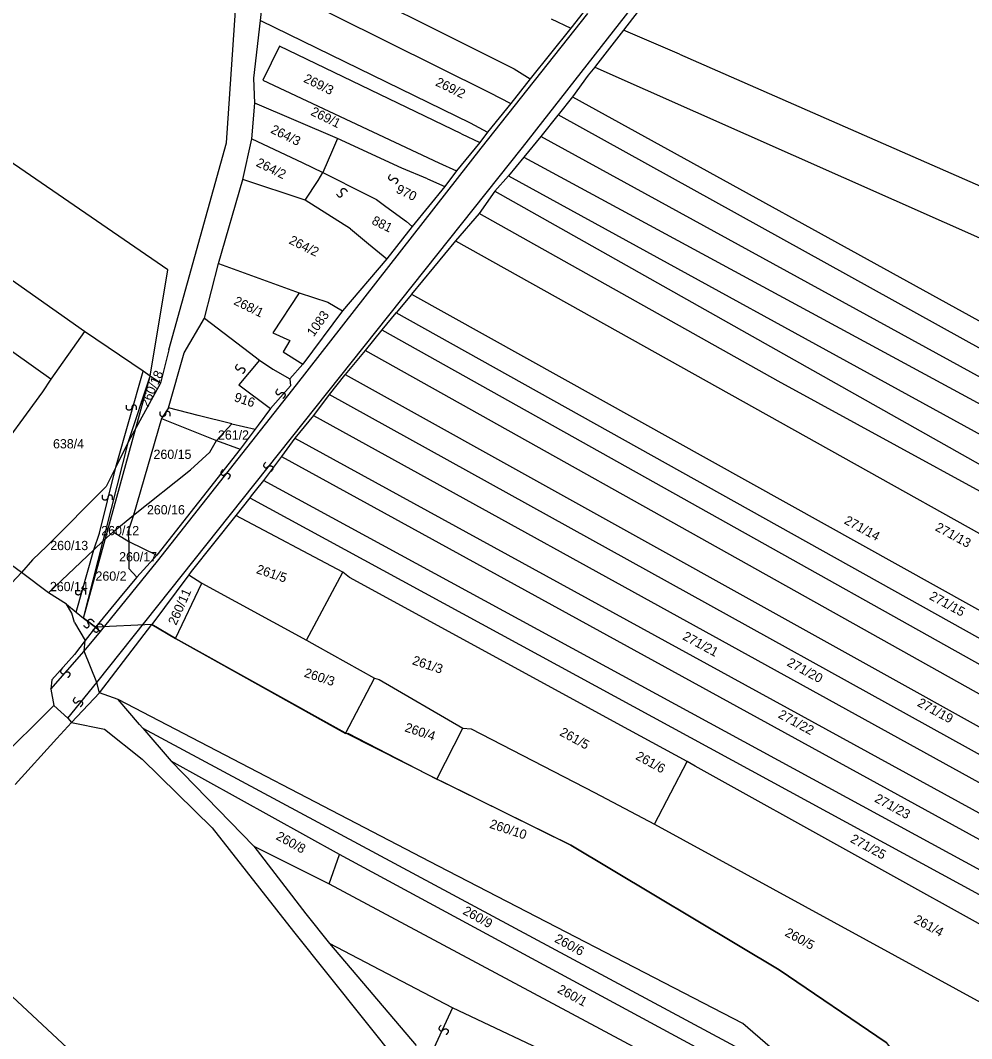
# Model space of a CAD drawing. Extents: x -581999 to -572728, y -1219553 to -1212032.
# Drawn here: x -577046.4 to -576841, y -1215188.7 to -1214969 of the extents above; entities that cross this region are included whole.
import ezdxf

# ---------------------------------------------------------------- set-up
doc = ezdxf.new("R2010")
doc.units = 0
for name, color, linetype in [('Vrstva 1', 7, 'Continuous'), ('Vrstva 2', 7, 'Continuous'), ('Vrstva 4', 7, 'Continuous'), ('Vrstva 6', 7, 'Continuous'), ('Vrstva 63', 7, 'Continuous')]:
    doc.layers.add(name, color=color, linetype=linetype)

msp = doc.modelspace()

# ---------------------------------------------------------------- linework, layer by layer
at = {"layer": 'Vrstva 1'}
for p, q in [((-576923.805, -1214980.786), (-576927.202, -1214985.441)), ((-576927.202, -1214985.441), (-576930.262, -1214989.319)), ((-576927.202, -1214985.441), (-576723.763, -1215097.515)), ((-576930.32, -1214989.393), (-576933.981, -1214993.999)), ((-576930.262, -1214989.319), (-576930.32, -1214989.393)), ((-576933.981, -1214993.999), (-576937.72, -1214998.471)), ((-576937.72, -1214998.471), (-576941.019, -1215002.496)), ((-576941.019, -1215002.496), (-576943.926, -1215005.822)), ((-576941.019, -1215002.496), (-576816.509, -1215070.754)), ((-576954.774, -1215004.817), (-576961.832, -1215013.445)), ((-576943.926, -1215005.822), (-576947.347, -1215010.624)), ((-576947.347, -1215010.624), (-576952.466, -1215016.554)), ((-576961.832, -1215013.445), (-576967.286, -1215020.418)), ((-576952.466, -1215016.554), (-576961.916, -1215028.081)), ((-576965.303, -1215032.086), (-576968.315, -1215035.725)), ((-576965.276, -1215032.054), (-576965.303, -1215032.086)), ((-576968.315, -1215035.725), (-576971.95, -1215040.195)), ((-576971.95, -1215040.195), (-576976.269, -1215045.389)), ((-576994.739, -1215042.304), (-576999.228, -1215047.613)), ((-577023.036, -1215059.877), (-577018.36, -1215045.73)), ((-576976.402, -1215045.549), (-576979.721, -1215049.684)), ((-576976.269, -1215045.389), (-576976.402, -1215045.549)), ((-576999.228, -1215047.613), (-576992.397, -1215052.738)), ((-576979.721, -1215049.684), (-576983.132, -1215054.246)), ((-576992.397, -1215052.738), (-576995.016, -1215056.339)), ((-576983.132, -1215054.246), (-576987.112, -1215059.136)), ((-577015.945, -1215054.884), (-577021.995, -1215075.752)), ((-577015.945, -1215054.884), (-577004.041, -1215059.643)), ((-577000.76, -1215056.059), (-576995.665, -1215057.2)), ((-577027.915, -1215079.098), (-577023.036, -1215059.877)), ((-577004.041, -1215059.643), (-576998.967, -1215061.474)), ((-576987.112, -1215059.136), (-576989.982, -1215063.119)), ((-576989.982, -1215063.119), (-576993.902, -1215068.237)), ((-576996.86, -1215072.013), (-576999.836, -1215075.852)), ((-577021.995, -1215075.752), (-577023.166, -1215079.413)), ((-576999.836, -1215075.852), (-577009.521, -1215087.939)), ((-577028.501, -1215081.294), (-577027.915, -1215079.098)), ((-577028.501, -1215081.294), (-577026.35, -1215079.322)), ((-577023.166, -1215079.413), (-577022.971, -1215081.426)), ((-577032.794, -1215097.952), (-577028.501, -1215081.294)), ((-577030.551, -1215083.263), (-577028.501, -1215081.294)), ((-577022.971, -1215081.426), (-577022.971, -1215087.284)), ((-577040.331, -1215092.535), (-577030.551, -1215083.263)), ((-577022.971, -1215087.284), (-577021.214, -1215089.114)), ((-577055.562, -1215098.084), (-577046.166, -1215088.132)), ((-577009.521, -1215087.939), (-577010.028, -1215088.625)), ((-577010.028, -1215088.625), (-577007.229, -1215090.447)), ((-576984.591, -1215102.711), (-576976.785, -1215088.067)), ((-577012.888, -1215102.345), (-577007.229, -1215090.447)), ((-577007.229, -1215090.447), (-576984.591, -1215102.711)), ((-577036.438, -1215094.94), (-577034.355, -1215096.671)), ((-577034.355, -1215096.671), (-577032.794, -1215097.952)), ((-577029.281, -1215114.061), (-577017.983, -1215099.379)), ((-577032.599, -1215105.091), (-577032.379, -1215102.774)), ((-576984.591, -1215102.711), (-576982.314, -1215104.032)), ((-577029.867, -1215111.864), (-577032.599, -1215105.091)), ((-576982.314, -1215104.032), (-576969.954, -1215110.949)), ((-576976.199, -1215122.847), (-576969.954, -1215110.949)), ((-576969.954, -1215110.949), (-576968.949, -1215111.224)), ((-576968.949, -1215111.224), (-576950.829, -1215121.749)), ((-577029.281, -1215114.061), (-577029.867, -1215111.864)), ((-577025.26, -1215115.558), (-577029.281, -1215114.061)), ((-576956.489, -1215132.732), (-576950.829, -1215121.749)), ((-576950.829, -1215121.749), (-576949.079, -1215121.839)), ((-576949.079, -1215121.839), (-576922.398, -1215135.604)), ((-576909.456, -1215142.434), (-576902.431, -1215128.888)), ((-576922.398, -1215135.604), (-576909.456, -1215142.434)), ((-576909.456, -1215142.434), (-576838.193, -1215181.354)), ((-576995.985, -1215147.22), (-576979.695, -1215155.336)), ((-576979.695, -1215155.336), (-576977.499, -1215148.974)), ((-576979.695, -1215155.336), (-576888.451, -1215204.064)), ((-577024.615, -1215201.535), (-577060.276, -1215168.397))]:
    msp.add_line(p, q, dxfattribs=at)
for points in [[(-576875.331, -1214918.224), (-576916.184, -1214971.043)], [(-576992.091, -1214952.831), (-576988.66, -1214954.355), (-576986.513, -1214956.002), (-576939.772, -1214979.39)], [(-576994.531, -1214968.993), (-576993.372, -1214958.792)], [(-577014.329, -1215040.089), (-577001.855, -1214995.368), (-576999.755, -1214963.615)], [(-576989.44, -1214962.409), (-576945.067, -1214984.536)], [(-576931.806, -1214968.611), (-576927.511, -1214970.618)], [(-576924.87, -1214967.231), (-576927.511, -1214970.618)], [(-576995.745, -1214986.799), (-576996.013, -1214981.457), (-576994.531, -1214968.993)], [(-576994.531, -1214968.993), (-576949.29, -1214991.101)], [(-576927.511, -1214970.618), (-576936.339, -1214981.601)], [(-576916.184, -1214971.043), (-576922.184, -1214978.821), (-576922.369, -1214979.069), (-576923.779, -1214980.753), (-576923.805, -1214980.786)], [(-576904.041, -1214976.283), (-576916.184, -1214971.043)], [(-576951.163, -1214993.443), (-576990.44, -1214974.495), (-576994.051, -1214981.852), (-576956.003, -1214999.692)], [(-576904.041, -1214976.283), (-576700.755, -1215065.422)], [(-576939.772, -1214979.39), (-576936.339, -1214981.601)], [(-576922.369, -1214979.069), (-576706.929, -1215074.601)], [(-576936.339, -1214981.601), (-576940.514, -1214986.916)], [(-576945.067, -1214984.536), (-576940.514, -1214986.916)], [(-576996.42, -1214994.489), (-576995.745, -1214986.799)], [(-576977.906, -1214994.439), (-576995.745, -1214986.799)], [(-576940.514, -1214986.916), (-576945.546, -1214993.108)], [(-576727.318, -1215101.721), (-576930.262, -1214989.319)], [(-576949.29, -1214991.101), (-576945.546, -1214993.108)], [(-577032.516, -1215036.088), (-577076.066, -1215005.423), (-577091.12, -1214995.176)], [(-577003.579, -1215021.446), (-576998.342, -1215003.269), (-576996.42, -1214994.489)], [(-576996.42, -1214994.489), (-576985.574, -1214999.648)], [(-576977.906, -1214994.439), (-576978.977, -1214996.942)], [(-576964.06, -1215000.829), (-576977.906, -1214994.439)], [(-576951.163, -1214993.443), (-576947.197, -1214995.339)], [(-576945.546, -1214993.108), (-576947.197, -1214995.339)], [(-576730.315, -1215105.589), (-576933.981, -1214993.999)], [(-576978.977, -1214996.942), (-576981.054, -1215001.797)], [(-576947.197, -1214995.339), (-576952.228, -1215001.449)], [(-576937.72, -1214998.471), (-576777.688, -1215085), (-576733.996, -1215109.712)], [(-576985.574, -1214999.648), (-576981.054, -1215001.797)], [(-576982.059, -1215003.547), (-576981.054, -1215001.797)], [(-576981.054, -1215001.797), (-576971.66, -1215006.57), (-576969.504, -1215007.601)], [(-576958.502, -1215003.129), (-576964.06, -1215000.829)], [(-576956.003, -1214999.692), (-576952.228, -1215001.449)], [(-576952.228, -1215001.449), (-576954.774, -1215004.817)], [(-576984.924, -1215007.76), (-576998.342, -1215003.269)], [(-576975.117, -1215013.924), (-576984.924, -1215007.76), (-576982.059, -1215003.547)], [(-576958.502, -1215003.129), (-576954.774, -1215004.817)], [(-576943.926, -1215005.822), (-576810.759, -1215080.873), (-576742.265, -1215119.945)], [(-576969.504, -1215007.601), (-576967.461, -1215009.157)], [(-576967.461, -1215009.157), (-576963.006, -1215012.369), (-576961.832, -1215013.445)], [(-576744.155, -1215122.516), (-576882.784, -1215046.858), (-576947.347, -1215010.624)], [(-576975.117, -1215013.924), (-576971.231, -1215017.156)], [(-577039.828, -1215046.369), (-577083.045, -1215015.697)], [(-576971.231, -1215017.156), (-576967.286, -1215020.418)], [(-576952.466, -1215016.554), (-576750.101, -1215129.508)], [(-577006.605, -1215033.2), (-577003.579, -1215021.446)], [(-577003.579, -1215021.446), (-576986.177, -1215027.792)], [(-576967.286, -1215020.418), (-576976.85, -1215031.645)], [(-576986.177, -1215027.792), (-576991.901, -1215036.376), (-576988.199, -1215038.017), (-576989.633, -1215040.521)], [(-576986.177, -1215027.792), (-576980.029, -1215029.746)], [(-576961.916, -1215028.081), (-576961.924, -1215028.091), (-576965.276, -1215032.054)], [(-576961.916, -1215028.081), (-576759.552, -1215140.611)], [(-576980.029, -1215029.746), (-576976.85, -1215031.645)], [(-576976.85, -1215031.645), (-576985.411, -1215043.173)], [(-576762.938, -1215144.986), (-576965.276, -1215032.054)], [(-577011.008, -1215040.706), (-577006.605, -1215033.2)], [(-577006.605, -1215033.2), (-576996.885, -1215040.654)], [(-577032.516, -1215036.088), (-577039.828, -1215046.369)], [(-577016.142, -1215047.225), (-577018.36, -1215045.73), (-577019.89, -1215044.662), (-577032.516, -1215036.088)], [(-576968.315, -1215035.725), (-576766.147, -1215148.855)], [(-577026.35, -1215079.322), (-577021.995, -1215075.752), (-577009.632, -1215065.929), (-577005.498, -1215062.183), (-577004.041, -1215059.643), (-577000.76, -1215056.059), (-577007.981, -1215054.226), (-577014.421, -1215052.597), (-577011.008, -1215040.706)], [(-577014.329, -1215040.089), (-577016.142, -1215047.225)], [(-576996.885, -1215040.654), (-576994.739, -1215042.304), (-576991.886, -1215044.266)], [(-576989.633, -1215040.521), (-576985.411, -1215043.173)], [(-576769.704, -1215153.313), (-576971.95, -1215040.195)], [(-576985.411, -1215043.173), (-576988.213, -1215046.309)], [(-576991.886, -1215044.266), (-576988.213, -1215046.309)], [(-576976.269, -1215045.389), (-576773.435, -1215158.025)], [(-577016.142, -1215047.225), (-577023.036, -1215059.877), (-577025.769, -1215065.369), (-577027.843, -1215069.586), (-577040.648, -1215082.409), (-577043.8, -1215085.367)], [(-577039.828, -1215046.369), (-577041.608, -1215049.137)], [(-577041.608, -1215049.137), (-577052.868, -1215064.355), (-577060.847, -1215058.547)], [(-576776.707, -1215162.095), (-576979.721, -1215049.684)], [(-576983.132, -1215054.246), (-576780.005, -1215166.216)], [(-576995.016, -1215056.339), (-576995.665, -1215057.2), (-576998.967, -1215061.474), (-577016.916, -1215084.394)], [(-576987.112, -1215059.136), (-576783.561, -1215170.591)], [(-576989.982, -1215063.119), (-576786.857, -1215174.544)], [(-576993.902, -1215068.237), (-576995.682, -1215070.508)], [(-576790.412, -1215178.833), (-576993.902, -1215068.237)], [(-577046.166, -1215088.132), (-577069.71, -1215070.911)], [(-576996.548, -1215071.572), (-576996.86, -1215072.013)], [(-576996.86, -1215072.013), (-576793.448, -1215182.619)], [(-576995.682, -1215070.508), (-576996.548, -1215071.572)], [(-576975.319, -1215089.175), (-576976.785, -1215088.067), (-576999.836, -1215075.852)], [(-577026.35, -1215079.322), (-577022.971, -1215081.426), (-577016.916, -1215084.394)], [(-577016.916, -1215084.394), (-577021.214, -1215089.114), (-577024.169, -1215092.646), (-577030.174, -1215099.914), (-577032.379, -1215102.774)], [(-577043.8, -1215085.367), (-577046.166, -1215088.132)], [(-577040.331, -1215092.535), (-577046.166, -1215088.132)], [(-577010.028, -1215088.625), (-577017.983, -1215099.379)], [(-576797.265, -1215187.328), (-576900.657, -1215129.914), (-576902.431, -1215128.888), (-576915.034, -1215122.044), (-576975.319, -1215089.175)], [(-577034.707, -1215098.92), (-577035.279, -1215096.932), (-577036.438, -1215094.94), (-577040.331, -1215092.535)], [(-577034.707, -1215098.92), (-577032.379, -1215102.774)], [(-577017.983, -1215099.379), (-577012.888, -1215102.345), (-576976.199, -1215122.847), (-576975.673, -1215122.81), (-576956.489, -1215132.732), (-576955.43, -1215133.125), (-576927.535, -1215146.974), (-576882.548, -1215173.876), (-576859.474, -1215189.573), (-576849.877, -1215201.778)], [(-577032.379, -1215102.774), (-577034.702, -1215105.835)], [(-577034.702, -1215105.835), (-577039.594, -1215111.268), (-577039.82, -1215113.328), (-577039.193, -1215116.81)], [(-577029.281, -1215114.061), (-577035.349, -1215120.519), (-577028.249, -1215121.925), (-577020.117, -1215128.39), (-577004.986, -1215143.196), (-576987.409, -1215165.599), (-576964.593, -1215194.201), (-576948.61, -1215216.532), (-576922.104, -1215261.184), (-576915.502, -1215271.013), (-576901.341, -1215286.716), (-576900.623, -1215287.629), (-576887.822, -1215305.503), (-576878.396, -1215309.504), (-576867.79, -1215319.535)], [(-576872.665, -1215200.761), (-576890.408, -1215185.445), (-576956.104, -1215151.54), (-577025.26, -1215115.558)], [(-577020.644, -1215120.896), (-577025.26, -1215115.558)], [(-577039.193, -1215116.81), (-577036.112, -1215119.552), (-577035.349, -1215120.519)], [(-577020.644, -1215120.896), (-577019.96, -1215121.686)], [(-577019.96, -1215121.686), (-576872.665, -1215200.761)], [(-577019.96, -1215121.686), (-577013.828, -1215128.834)], [(-577013.828, -1215128.834), (-576995.985, -1215147.22)], [(-576858.112, -1215213.528), (-576977.499, -1215148.974), (-577013.828, -1215128.834)], [(-576995.985, -1215147.22), (-576984.766, -1215161.792), (-576979.655, -1215168.167)], [(-576953.072, -1215182.053), (-576979.655, -1215168.167)], [(-576979.655, -1215168.167), (-576960.94, -1215190.221)], [(-576856.58, -1215238.798), (-576889.147, -1215217.923), (-576927.809, -1215194.046), (-576953.072, -1215182.053)]]:
    msp.add_lwpolyline(points, dxfattribs=at)
at = {"layer": 'Vrstva 4'}
for p, q in [((-576937.949, -1214996.358), (-576877.008, -1214918.316)), ((-576946.926, -1214996.541), (-576923.867, -1214967.452)), ((-577029.867, -1215111.864), (-576937.949, -1214996.358)), ((-576986.738, -1215047.613), (-576946.926, -1214996.541)), ((-577025.769, -1215065.369), (-577019.89, -1215044.662)), ((-577016.791, -1215085.688), (-576986.738, -1215047.613)), ((-576988.061, -1215047.803), (-576992.397, -1215052.738)), ((-576988.213, -1215046.309), (-576988.061, -1215047.803)), ((-577014.421, -1215052.597), (-577015.945, -1215054.884)), ((-577029.281, -1215079.647), (-577025.769, -1215065.369)), ((-577030.551, -1215083.263), (-577029.281, -1215079.647)), ((-577034.355, -1215096.671), (-577030.551, -1215083.263)), ((-577032.794, -1215097.952), (-577030.174, -1215099.914)), ((-577030.174, -1215099.914), (-577029.122, -1215100.883)), ((-577039.82, -1215113.328), (-577032.599, -1215105.091)), ((-577036.112, -1215119.552), (-577029.867, -1215111.864))]:
    msp.add_line(p, q, dxfattribs=at)
for points in [[(-577032.599, -1215105.091), (-577029.122, -1215100.883), (-577016.791, -1215085.688)], [(-577039.193, -1215116.81), (-577051.67, -1215129.175)], [(-577047.5, -1215133.85), (-577038.488, -1215123.94), (-577035.349, -1215120.519)], [(-576953.072, -1215182.053), (-576957.618, -1215191.836)]]:
    msp.add_lwpolyline(points, dxfattribs=at)
at = {"layer": 'Vrstva 6'}
for points in [[(-576966.492, -1215002.211), (-576967.079, -1215002.833), (-576966.624, -1215003.442), (-576966.218, -1215003.43), (-576965.932, -1215003.125), (-576965.626, -1215002.971), (-576965.326, -1215002.987), (-576965.119, -1215003.089), (-576964.943, -1215003.292), (-576964.898, -1215003.656), (-576965.233, -1215004.168), (-576965.391, -1215004.26)], [(-576978.1, -1215006.495), (-576977.62, -1215007.202), (-576976.926, -1215006.891), (-576976.849, -1215006.491), (-576977.085, -1215006.146), (-576977.17, -1215005.814), (-576977.088, -1215005.524), (-576976.944, -1215005.344), (-576976.708, -1215005.216), (-576976.343, -1215005.252), (-576975.916, -1215005.691), (-576975.861, -1215005.864)], [(-576999.506, -1215043.157), (-577000.093, -1215043.779), (-576999.638, -1215044.388), (-576999.232, -1215044.376), (-576998.946, -1215044.071), (-576998.64, -1215043.917), (-576998.34, -1215043.933), (-576998.133, -1215044.035), (-576997.957, -1215044.238), (-576997.912, -1215044.602), (-576998.247, -1215045.114), (-576998.405, -1215045.206)], [(-576990.809, -1215048.498), (-576991.396, -1215049.12), (-576990.941, -1215049.729), (-576990.535, -1215049.717), (-576990.249, -1215049.412), (-576989.943, -1215049.258), (-576989.643, -1215049.274), (-576989.436, -1215049.376), (-576989.26, -1215049.579), (-576989.215, -1215049.943), (-576989.55, -1215050.455), (-576989.708, -1215050.547)], [(-577021.331, -1215052.999), (-577021.236, -1215052.148), (-577021.966, -1215051.936), (-577022.283, -1215052.19), (-577022.328, -1215052.606), (-577022.479, -1215052.913), (-577022.728, -1215053.08), (-577022.955, -1215053.124), (-577023.218, -1215053.068), (-577023.473, -1215052.804), (-577023.513, -1215052.194), (-577023.443, -1215052.025)], [(-577014.056, -1215054.389), (-577013.961, -1215053.538), (-577014.691, -1215053.326), (-577015.008, -1215053.58), (-577015.053, -1215053.996), (-577015.204, -1215054.303), (-577015.453, -1215054.47), (-577015.68, -1215054.514), (-577015.943, -1215054.458), (-577016.198, -1215054.194), (-577016.238, -1215053.584), (-577016.168, -1215053.415)], [(-576993.445, -1215064.297), (-576994.032, -1215064.919), (-576993.577, -1215065.528), (-576993.171, -1215065.516), (-576992.885, -1215065.211), (-576992.579, -1215065.057), (-576992.279, -1215065.073), (-576992.072, -1215065.175), (-576991.896, -1215065.378), (-576991.851, -1215065.742), (-576992.186, -1215066.254), (-576992.344, -1215066.346)], [(-577002.701, -1215065.935), (-577003.288, -1215066.557), (-577002.833, -1215067.166), (-577002.427, -1215067.154), (-577002.141, -1215066.849), (-577001.835, -1215066.695), (-577001.535, -1215066.711), (-577001.328, -1215066.813), (-577001.152, -1215067.016), (-577001.107, -1215067.38), (-577001.442, -1215067.892), (-577001.6, -1215067.984)], [(-577026.507, -1215072.416), (-577026.412, -1215071.565), (-577027.142, -1215071.353), (-577027.459, -1215071.607), (-577027.504, -1215072.023), (-577027.655, -1215072.33), (-577027.904, -1215072.497), (-577028.131, -1215072.541), (-577028.394, -1215072.485), (-577028.649, -1215072.221), (-577028.689, -1215071.611), (-577028.619, -1215071.442)], [(-577032.276, -1215092.878), (-577032.181, -1215092.027), (-577032.911, -1215091.815), (-577033.228, -1215092.069), (-577033.273, -1215092.485), (-577033.424, -1215092.792), (-577033.673, -1215092.959), (-577033.9, -1215093.003), (-577034.163, -1215092.947), (-577034.418, -1215092.683), (-577034.458, -1215092.073), (-577034.388, -1215091.904)], [(-577032.762, -1215099.457), (-577032.282, -1215100.164), (-577031.588, -1215099.853), (-577031.511, -1215099.453), (-577031.747, -1215099.108), (-577031.832, -1215098.776), (-577031.75, -1215098.486), (-577031.606, -1215098.306), (-577031.37, -1215098.178), (-577031.005, -1215098.214), (-577030.578, -1215098.653), (-577030.523, -1215098.826)], [(-577030.721, -1215100.436), (-577030.241, -1215101.143), (-577029.547, -1215100.832), (-577029.47, -1215100.432), (-577029.706, -1215100.087), (-577029.791, -1215099.755), (-577029.709, -1215099.465), (-577029.565, -1215099.285), (-577029.329, -1215099.157), (-577028.964, -1215099.193), (-577028.537, -1215099.632), (-577028.482, -1215099.805)], [(-577037.272, -1215108.778), (-577037.859, -1215109.4), (-577037.404, -1215110.009), (-577036.998, -1215109.997), (-577036.712, -1215109.692), (-577036.406, -1215109.538), (-577036.106, -1215109.554), (-577035.899, -1215109.656), (-577035.723, -1215109.859), (-577035.678, -1215110.223), (-577036.013, -1215110.735), (-577036.171, -1215110.827)], [(-577034.55, -1215115.054), (-577035.137, -1215115.676), (-577034.682, -1215116.285), (-577034.276, -1215116.273), (-577033.99, -1215115.968), (-577033.684, -1215115.814), (-577033.384, -1215115.83), (-577033.177, -1215115.932), (-577033.001, -1215116.135), (-577032.956, -1215116.499), (-577033.291, -1215117.011), (-577033.449, -1215117.103)], [(-576955.589, -1215185.832), (-576956.176, -1215186.454), (-576955.721, -1215187.063), (-576955.315, -1215187.051), (-576955.029, -1215186.746), (-576954.723, -1215186.592), (-576954.423, -1215186.608), (-576954.216, -1215186.71), (-576954.04, -1215186.913), (-576953.995, -1215187.277), (-576954.33, -1215187.789), (-576954.488, -1215187.881)]]:
    msp.add_open_spline(points, degree=2, dxfattribs=at)
at = {"layer": 'Vrstva 63'}
for p, q in [((-577014.557, -1215022.809), (-577063.873, -1214988.934)), ((-577018.36, -1215045.73), (-577014.557, -1215022.809)), ((-577032.794, -1215097.952), (-577018.36, -1215045.73)), ((-577030.174, -1215099.914), (-577032.794, -1215097.952)), ((-577017.983, -1215099.379), (-577030.174, -1215099.914)), ((-577012.888, -1215102.345), (-577017.983, -1215099.379)), ((-576976.233, -1215122.694), (-577012.888, -1215102.345)), ((-576956.489, -1215132.732), (-576976.233, -1215122.694)), ((-576927.535, -1215146.974), (-576956.489, -1215132.732)), ((-576882.548, -1215173.876), (-576927.535, -1215146.974)), ((-576859.474, -1215189.573), (-576882.548, -1215173.876))]:
    msp.add_line(p, q, dxfattribs=at)

# ---------------------------------------------------------------- texts
at = {"layer": 'Vrstva 2'}
for s, rotation, p in [('269/3', 333.77988, (-576985.395, -1214982.159)), ('269/2', 333.77988, (-576956.925, -1214982.933)), ('269/1', 333.77988, (-576983.869, -1214989.293)), ('264/3', 333.77988, (-576992.51, -1214993.151)), ('264/2', 333.77988, (-576995.659, -1215000.316)), ('970', 333.77988, (-576965.457, -1215006.031)), ('881', 333.77988, (-576970.694, -1215012.824)), ('264/2', 333.77988, (-576988.559, -1215017.05)), ('268/1', 333.77988, (-577000.496, -1215030.181)), ('1083', 54.40289, (-576983.071, -1215037.371)), ('260/18', 66.07074, (-577018.796, -1215052.569)), ('916', 341.70156, (-577000.386, -1215051.099)), ('271/14', 331.41438, (-576868.693, -1215077.468)), ('271/13', 331.41438, (-576849.035, -1215078.945)), ('261/5', 341.70156, (-576995.605, -1215088.23)), ('260/11', 66.07074, (-577012.767, -1215099.649)), ('271/15', 331.41438, (-576850.312, -1215093.795)), ('271/21', 331.41438, (-576903.565, -1215102.47)), ('261/3', 341.70156, (-576961.922, -1215107.898)), ('271/20', 331.41438, (-576881.03, -1215108.138)), ('260/3', 341.70156, (-576985.266, -1215110.571)), ('271/19', 331.41438, (-576852.883, -1215116.835)), ('271/22', 331.41438, (-576882.934, -1215119.352)), ('260/4', 341.70156, (-576963.547, -1215122.368)), ('261/5', 331.44401, (-576930.116, -1215123.186)), ('261/6', 331.44401, (-576913.72, -1215128.331)), ('271/23', 331.41438, (-576862.131, -1215137.494)), ('260/10', 341.70156, (-576945.235, -1215143.198)), ('260/8', 331.11364, (-576991.363, -1215145.615)), ('271/25', 331.41438, (-576867.36, -1215146.208)), ('260/9', 331.11364, (-576951.027, -1215161.732)), ('261/4', 331.44401, (-576853.643, -1215163.609)), ('260/6', 331.44401, (-576931.232, -1215167.743)), ('260/5', 331.44401, (-576881.495, -1215166.432)), ('260/1', 331.44401, (-576930.609, -1215178.674))]:
    msp.add_text(s, height=2, rotation=rotation, dxfattribs=at).set_placement(p)
for s, p in [('261/2', (-577003.727, -1215059.446)), ('638/4', (-577039.341, -1215061.336)), ('260/15', (-577017.639, -1215063.608)), ('260/16', (-577019.06, -1215075.583)), ('260/12', (-577028.93, -1215080.076)), ('260/13', (-577039.939, -1215083.295)), ('260/17', (-577025.064, -1215085.725)), ('260/2', (-577030.167, -1215089.893)), ('260/14', (-577040.008, -1215092.151))]:
    msp.add_text(s, height=2, dxfattribs=at).set_placement(p)

doc.saveas('drawing.dxf')
